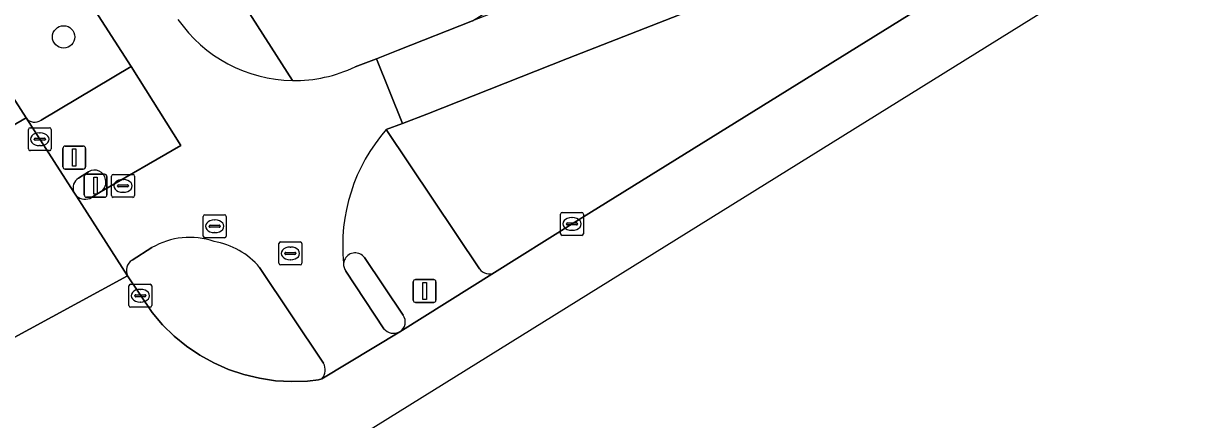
# Model space of a CAD drawing. Extents: x 159352 to 160617, y 385888 to 387323.
# Drawn here: x 160022.1 to 160072.8, y 386120 to 386137.3 of the extents above; entities that cross this region are included whole.
import ezdxf

# ---------------------------------------------------------------- set-up
doc = ezdxf.new("R2010")
doc.units = 0
for name, color, linetype in [('IMGEO_Berm_groen', 7, 'Continuous'), ('IMGEO_Boom', 7, 'Continuous'), ('IMGEO_Fietspad_gesloten', 7, 'Continuous'), ('IMGEO_Fietspad_open', 7, 'Continuous'), ('IMGEO_Kolk', 7, 'Continuous'), ('IMGEO_Rijbaan_lokaal_gesloten', 7, 'Continuous'), ('IMGEO_Rijbaan_regionaal_gesloten', 7, 'Continuous'), ('IMGEO_Rioolput', 7, 'Continuous'), ('IMGEO_Verkeerseiland_open', 7, 'Continuous'), ('IMGEO_Verkeersregelinstallatiepaal', 7, 'Continuous'), ('IMGEO_Voetpad_open', 7, 'Continuous')]:
    doc.layers.add(name, color=color, linetype=linetype)

msp = doc.modelspace()

# ---------------------------------------------------------------- linework, layer by layer
at = {"layer": 'IMGEO_Berm_groen'}
for points in [[(160042.68, 386126.386), (160046.058, 386128.51), (160064.508, 386139.98), (160081.645, 386150.538), (160096.502, 386159.782), (160103.887, 386164.356), (160111.454, 386169.036), (160120.159, 386174.467), (160171.867, 386206.529)], [(160009.366, 386162.498), (160005.112, 386159.79), (160005.811, 386158.866), (160006.407, 386157.594), (160008.462, 386154.489), (160016.021, 386142.855), (160016.708, 386141.806), (160022.253, 386133.14)], [(160022.91, 386133.038), (160026.835, 386135.382), (160009.366, 386162.498)], [(160058.236, 386141.065), (160055.112, 386139.529), (160053.358, 386138.692), (160051.966, 386138.114), (160045.863, 386135.725), (160039.732, 386133.301), (160038.67, 386132.893), (160037.96, 386132.628), (160042.027, 386126.547)]]:
    msp.add_lwpolyline(points, dxfattribs=at)
for centre, radius, start, end in [((160022.634, 386133.428), 0.478, 217.0988, 305.2516), ((160042.443, 386126.829), 0.502, 214.1296, 298.1698)]:
    msp.add_arc(centre, radius, start, end, dxfattribs=at)
at = {"layer": 'IMGEO_Boom'}
msp.add_circle((160023.892, 386136.671), 0.489, dxfattribs=at)
at = {"layer": 'IMGEO_Fietspad_gesloten'}
for points in [[(159996.337, 386187.943), (159981.17, 386212.254), (159979.099, 386215.818), (159976.641, 386214.468), (159981.966, 386205.582), (159991.911, 386189.593), (160000.845, 386175.724), (160009.366, 386162.498), (160026.835, 386135.382), (160029.004, 386131.938), (160025.522, 386129.928), (160025.111, 386129.66)], [(160037.96, 386132.628), (160038.67, 386132.893), (160037.538, 386135.715), (160036.604, 386135.362)], [(160024.452, 386129.722), (160026.681, 386126.241)], [(160026.876, 386126.934), (160027.738, 386127.476)], [(160032.436, 386126.612), (160035.228, 386122.429)], [(160037.856, 386123.937), (160036.197, 386126.448)], [(160035.155, 386121.755), (160038.549, 386123.805)]]:
    msp.add_lwpolyline(points, dxfattribs=at)
for centre, radius, start, end in [((160033.964, 386140.953), 6.184, 214.6637, 269.1365), ((160033.959, 386140.967), 6.198, 269.1846, 295.2597), ((160043.727, 386127.575), 7.668, 138.7802, 185.8645), ((160024.829, 386130.2), 0.609, 231.7093, 297.5413), ((160029.395, 386124.633), 3.291, 71.349, 120.2396), ((160029.851, 386124.405), 3.399, 40.4916, 79.8884), ((160027.177, 386126.475), 0.549, 123.2944, 205.274), ((160036.602, 386126.748), 0.504, 174.9712, 216.5233), ((160038.286, 386124.312), 0.571, 221.031, 297.4004), ((160034.658, 386122.15), 0.635, 321.5315, 26.1055)]:
    msp.add_arc(centre, radius, start, end, dxfattribs=at)
at = {"layer": 'IMGEO_Fietspad_open'}
msp.add_lwpolyline([(160056.828, 386143.76), (160053.799, 386142.268), (160052.071, 386141.461), (160050.388, 386140.751), (160049.066, 386140.248), (160041.718, 386137.377), (160038.483, 386136.088), (160037.538, 386135.715), (160038.67, 386132.893), (160039.732, 386133.301), (160045.863, 386135.725), (160051.966, 386138.114)], dxfattribs=at)
at = {"layer": 'IMGEO_Kolk'}
for p, q in [((160045.557, 386128.086), (160045.557, 386128.938)), ((160045.632, 386129.012), (160046.484, 386129.012)), ((160046.045, 386128.792), (160046.07, 386128.792)), ((160046.558, 386128.938), (160046.558, 386128.086)), ((160045.816, 386128.506), (160045.816, 386128.518)), ((160046.254, 386128.469), (160045.856, 386128.469)), ((160045.859, 386128.555), (160046.257, 386128.555)), ((160046.3, 386128.518), (160046.3, 386128.506)), ((160046.484, 386128.012), (160045.632, 386128.012)), ((160046.068, 386128.232), (160046.043, 386128.232)), ((160026.736, 386124.951), (160026.736, 386125.803)), ((160026.811, 386125.877), (160027.663, 386125.877)), ((160027.737, 386125.803), (160027.737, 386124.951)), ((160026.995, 386125.371), (160026.995, 386125.383)), ((160027.433, 386125.334), (160027.035, 386125.334)), ((160027.038, 386125.42), (160027.436, 386125.42)), ((160027.224, 386125.657), (160027.249, 386125.657)), ((160027.479, 386125.383), (160027.479, 386125.371)), ((160027.663, 386124.877), (160026.811, 386124.877)), ((160027.247, 386125.097), (160027.222, 386125.097))]:
    msp.add_line(p, q, dxfattribs=at)
for points in [[(160045.557, 386128.086), (160045.557, 386128.938)], [(160045.632, 386129.012), (160046.484, 386129.012)], [(160046.558, 386128.938), (160046.558, 386128.086)], [(160046.484, 386128.012), (160045.632, 386128.012)], [(160026.736, 386124.951), (160026.736, 386125.803)], [(160026.811, 386125.877), (160027.663, 386125.877)], [(160027.737, 386125.803), (160027.737, 386124.951)], [(160027.663, 386124.877), (160026.811, 386124.877)]]:
    msp.add_lwpolyline(points, dxfattribs=at)
for centre, radius, start, end in [((160045.634, 386128.936), 0.0765, 91.552, 178.448), ((160045.634, 386128.936), 0.0765, 91.552, 178.448), ((160046.482, 386128.936), 0.0765, 1.552, 88.448), ((160046.482, 386128.936), 0.0765, 1.552, 88.448), ((160045.856, 386128.515), 0.0403, 85.8775, 175.7526), ((160045.853, 386128.505), 0.0366, 178.938, 274.7102), ((160046.257, 386128.512), 0.043, 264.8664, 352.4533), ((160046.261, 386128.517), 0.0386, 1.7309, 96.639), ((160045.634, 386128.088), 0.0765, 181.552, 268.448), ((160045.634, 386128.088), 0.0765, 181.552, 268.448), ((160046.482, 386128.088), 0.0765, 271.552, 358.448), ((160046.482, 386128.088), 0.0765, 271.552, 358.448), ((160026.813, 386125.801), 0.0765, 91.552, 178.448), ((160026.813, 386125.801), 0.0765, 91.552, 178.448), ((160027.661, 386125.801), 0.0765, 1.552, 88.448), ((160027.661, 386125.801), 0.0765, 1.552, 88.448), ((160027.035, 386125.38), 0.0403, 85.8775, 175.7526), ((160027.032, 386125.37), 0.0366, 178.938, 274.7102), ((160027.436, 386125.377), 0.043, 264.8664, 352.4533), ((160027.44, 386125.382), 0.0386, 1.7309, 96.639), ((160026.813, 386124.953), 0.0765, 181.552, 268.448), ((160026.813, 386124.953), 0.0765, 181.552, 268.448), ((160027.661, 386124.953), 0.0765, 271.552, 358.448), ((160027.661, 386124.953), 0.0765, 271.552, 358.448)]:
    msp.add_arc(centre, radius, start, end, dxfattribs=at)
for centre, major_axis, ratio, start_param, end_param in [((160046.044, 386128.512), (-0.387, 0.002), 0.722429, 4.712389, 7.853982), ((160046.069, 386128.512), (-0.39, 0.002), 0.717154, 1.570796, 4.712389), ((160027.223, 386125.377), (-0.387, 0.002), 0.722429, 4.712389, 7.853982), ((160027.248, 386125.377), (-0.39, 0.002), 0.717154, 1.570796, 4.712389)]:
    msp.add_ellipse(centre, major_axis=major_axis, ratio=ratio, start_param=start_param, end_param=end_param, dxfattribs=at)
at = {"layer": 'IMGEO_Rijbaan_lokaal_gesloten'}
msp.add_lwpolyline([(160002.26, 386153.207), (160002.739, 386152.299), (160016.969, 386130.072), (160022.253, 386133.14), (160016.708, 386141.806), (160016.021, 386142.855), (160008.462, 386154.489), (160006.407, 386157.594), (160005.811, 386158.866), (160005.112, 386159.79), (159996.653, 386172.997)], dxfattribs=at)
msp.add_lwpolyline([(160021.249, 386123.295), (160026.681, 386126.241), (160024.452, 386129.722), (160024.335, 386129.904), (160022.253, 386133.14), (160016.969, 386130.072), (160019.04, 386126.781), (160019.151, 386126.606)], close=True, dxfattribs=at)
at = {"layer": 'IMGEO_Rijbaan_regionaal_gesloten'}
for points in [[(159680.589, 385901.515), (159678.374, 385900.403), (159677.09, 385899.832), (159676.054, 385899.376), (159674.34, 385898.621), (159673.604, 385898.41), (159672.377, 385898.152), (159671.133, 385898.005), (159669.88, 385897.969), (159668.841, 385898.033), (159672.265, 385892.74), (159701.42, 385910.447), (159730.336, 385928.01), (160003.316, 386098.383), (160029.667, 386114.83), (160338.731, 386306.963), (160519.651, 386421.283), (160554.007, 386449.857), (160584.37, 386476.501)], [(160081.645, 386150.538), (160064.508, 386139.98), (160046.058, 386128.51), (160042.68, 386126.386), (160038.549, 386123.805), (160035.155, 386121.755), (160035.007, 386121.704), (160034.522, 386121.652), (160033.821, 386121.63), (160033.122, 386121.671), (160032.429, 386121.774), (160031.748, 386121.938), (160031.085, 386122.163), (160030.444, 386122.446), (160029.831, 386122.785), (160029.251, 386123.177), (160028.708, 386123.62), (160028.207, 386124.11), (160027.752, 386124.642), (160026.681, 386126.241), (160021.249, 386123.295)]]:
    msp.add_lwpolyline(points, dxfattribs=at)
at = {"layer": 'IMGEO_Rioolput'}
for p, q in [((160022.353, 386131.782), (160022.353, 386132.634)), ((160022.428, 386132.708), (160023.28, 386132.708)), ((160022.841, 386132.488), (160022.866, 386132.488)), ((160023.354, 386132.634), (160023.354, 386131.782)), ((160022.612, 386132.202), (160022.612, 386132.214)), ((160023.05, 386132.165), (160022.652, 386132.165)), ((160022.655, 386132.251), (160023.053, 386132.251)), ((160022.864, 386131.928), (160022.839, 386131.928)), ((160023.096, 386132.214), (160023.096, 386132.202)), ((160023.28, 386131.708), (160022.428, 386131.708)), ((160025.982, 386129.746), (160025.982, 386130.598)), ((160026.057, 386130.672), (160026.909, 386130.672)), ((160026.47, 386130.452), (160026.495, 386130.452)), ((160026.983, 386130.598), (160026.983, 386129.746)), ((160026.241, 386130.166), (160026.241, 386130.178)), ((160026.679, 386130.129), (160026.281, 386130.129)), ((160026.284, 386130.215), (160026.682, 386130.215)), ((160026.493, 386129.892), (160026.468, 386129.892)), ((160026.725, 386130.178), (160026.725, 386130.166)), ((160026.909, 386129.672), (160026.057, 386129.672)), ((160029.978, 386127.984), (160029.978, 386128.836)), ((160030.053, 386128.91), (160030.905, 386128.91)), ((160030.979, 386128.836), (160030.979, 386127.984)), ((160030.237, 386128.404), (160030.237, 386128.416)), ((160030.675, 386128.367), (160030.277, 386128.367)), ((160030.28, 386128.453), (160030.678, 386128.453)), ((160030.466, 386128.69), (160030.491, 386128.69)), ((160030.721, 386128.416), (160030.721, 386128.404)), ((160030.905, 386127.91), (160030.053, 386127.91)), ((160030.489, 386128.13), (160030.464, 386128.13)), ((160033.278, 386126.798), (160033.278, 386127.65)), ((160033.353, 386127.724), (160034.205, 386127.724)), ((160033.537, 386127.218), (160033.537, 386127.23)), ((160033.58, 386127.267), (160033.978, 386127.267)), ((160033.766, 386127.504), (160033.791, 386127.504)), ((160034.021, 386127.23), (160034.021, 386127.218)), ((160034.279, 386127.65), (160034.279, 386126.798)), ((160034.205, 386126.724), (160033.353, 386126.724)), ((160033.975, 386127.181), (160033.577, 386127.181)), ((160033.789, 386126.944), (160033.764, 386126.944))]:
    msp.add_line(p, q, dxfattribs=at)
for points in [[(160022.353, 386131.782), (160022.353, 386132.634)], [(160022.428, 386132.708), (160023.28, 386132.708)], [(160023.354, 386132.634), (160023.354, 386131.782)], [(160023.28, 386131.708), (160022.428, 386131.708)], [(160025.982, 386129.746), (160025.982, 386130.598)], [(160026.057, 386130.672), (160026.909, 386130.672)], [(160026.983, 386130.598), (160026.983, 386129.746)], [(160026.909, 386129.672), (160026.057, 386129.672)], [(160029.978, 386127.984), (160029.978, 386128.836)], [(160030.053, 386128.91), (160030.905, 386128.91)], [(160030.979, 386128.836), (160030.979, 386127.984)], [(160030.905, 386127.91), (160030.053, 386127.91)], [(160033.278, 386126.798), (160033.278, 386127.65)], [(160033.353, 386127.724), (160034.205, 386127.724)], [(160034.279, 386127.65), (160034.279, 386126.798)], [(160034.205, 386126.724), (160033.353, 386126.724)]]:
    msp.add_lwpolyline(points, dxfattribs=at)
for centre, radius, start, end in [((160022.43, 386132.632), 0.0765, 91.552, 178.448), ((160022.43, 386132.632), 0.0765, 91.552, 178.448), ((160023.278, 386132.632), 0.0765, 1.552, 88.448), ((160023.278, 386132.632), 0.0765, 1.552, 88.448), ((160022.652, 386132.211), 0.0403, 85.8775, 175.7526), ((160022.649, 386132.201), 0.0366, 178.938, 274.7102), ((160023.053, 386132.208), 0.043, 264.8664, 352.4533), ((160023.057, 386132.213), 0.0386, 1.7309, 96.639), ((160022.43, 386131.784), 0.0765, 181.552, 268.448), ((160022.43, 386131.784), 0.0765, 181.552, 268.448), ((160023.278, 386131.784), 0.0765, 271.552, 358.448), ((160023.278, 386131.784), 0.0765, 271.552, 358.448), ((160026.059, 386130.596), 0.0765, 91.552, 178.448), ((160026.059, 386130.596), 0.0765, 91.552, 178.448), ((160026.907, 386130.596), 0.0765, 1.552, 88.448), ((160026.907, 386130.596), 0.0765, 1.552, 88.448), ((160026.281, 386130.175), 0.0403, 85.8775, 175.7526), ((160026.278, 386130.165), 0.0366, 178.938, 274.7102), ((160026.682, 386130.172), 0.043, 264.8664, 352.4533), ((160026.686, 386130.177), 0.0386, 1.7309, 96.639), ((160026.059, 386129.748), 0.0765, 181.552, 268.448), ((160026.059, 386129.748), 0.0765, 181.552, 268.448), ((160026.907, 386129.748), 0.0765, 271.552, 358.448), ((160026.907, 386129.748), 0.0765, 271.552, 358.448), ((160030.055, 386128.834), 0.0765, 91.552, 178.448), ((160030.055, 386128.834), 0.0765, 91.552, 178.448), ((160030.903, 386128.834), 0.0765, 1.552, 88.448), ((160030.903, 386128.834), 0.0765, 1.552, 88.448), ((160030.277, 386128.413), 0.0403, 85.8775, 175.7526), ((160030.274, 386128.403), 0.0366, 178.938, 274.7102), ((160030.678, 386128.41), 0.043, 264.8664, 352.4533), ((160030.682, 386128.415), 0.0386, 1.7309, 96.639), ((160030.055, 386127.986), 0.0765, 181.552, 268.448), ((160030.055, 386127.986), 0.0765, 181.552, 268.448), ((160030.903, 386127.986), 0.0765, 271.552, 358.448), ((160030.903, 386127.986), 0.0765, 271.552, 358.448), ((160033.355, 386127.648), 0.0765, 91.552, 178.448), ((160033.355, 386127.648), 0.0765, 91.552, 178.448), ((160033.577, 386127.227), 0.0403, 85.8775, 175.7526), ((160033.982, 386127.229), 0.0386, 1.7309, 96.639), ((160034.203, 386127.648), 0.0765, 1.552, 88.448), ((160034.203, 386127.648), 0.0765, 1.552, 88.448), ((160033.355, 386126.8), 0.0765, 181.552, 268.448), ((160033.355, 386126.8), 0.0765, 181.552, 268.448), ((160033.574, 386127.217), 0.0366, 178.938, 274.7102), ((160033.978, 386127.224), 0.043, 264.8664, 352.4533), ((160034.203, 386126.8), 0.0765, 271.552, 358.448), ((160034.203, 386126.8), 0.0765, 271.552, 358.448)]:
    msp.add_arc(centre, radius, start, end, dxfattribs=at)
for centre, major_axis, ratio, start_param, end_param in [((160022.84, 386132.208), (-0.387, 0.002), 0.722429, 4.712389, 7.853982), ((160022.865, 386132.208), (-0.39, 0.002), 0.717154, 1.570796, 4.712389), ((160026.469, 386130.172), (-0.387, 0.002), 0.722429, 4.712389, 7.853982), ((160026.494, 386130.172), (-0.39, 0.002), 0.717154, 1.570796, 4.712389), ((160030.465, 386128.41), (-0.387, 0.002), 0.722429, 4.712389, 7.853982), ((160030.49, 386128.41), (-0.39, 0.002), 0.717154, 1.570796, 4.712389), ((160033.765, 386127.224), (-0.387, 0.002), 0.722429, 4.712389, 7.853982), ((160033.79, 386127.224), (-0.39, 0.002), 0.717154, 1.570796, 4.712389)]:
    msp.add_ellipse(centre, major_axis=major_axis, ratio=ratio, start_param=start_param, end_param=end_param, dxfattribs=at)
at = {"layer": 'IMGEO_Verkeerseiland_open'}
for points in [[(160024.982, 386130.789), (160024.545, 386130.509)], [(160024.335, 386129.904), (160024.452, 386129.722)], [(160025.111, 386129.66), (160025.522, 386129.928)], [(160027.738, 386127.476), (160026.876, 386126.934)], [(160038.694, 386124.533), (160037.004, 386127.043)], [(160026.681, 386126.241), (160027.752, 386124.642), (160028.207, 386124.11), (160028.708, 386123.62), (160029.251, 386123.177), (160029.831, 386122.785), (160030.444, 386122.446), (160031.085, 386122.163), (160031.748, 386121.938), (160032.429, 386121.774), (160033.122, 386121.671), (160033.821, 386121.63), (160034.522, 386121.652), (160035.007, 386121.704), (160035.155, 386121.755)], [(160035.228, 386122.429), (160032.436, 386126.612)], [(160036.197, 386126.448), (160037.856, 386123.937)]]:
    msp.add_lwpolyline(points, dxfattribs=at)
for centre, radius, start, end in [((160025.24, 386130.377), 0.486, 9.1796, 122.1198), ((160024.786, 386130.086), 0.486, 119.6939, 202.0215), ((160025.238, 386130.335), 0.497, 304.8766, 13.9398), ((160024.829, 386130.2), 0.609, 231.7093, 297.5413), ((160029.395, 386124.633), 3.291, 71.349, 120.2396), ((160029.851, 386124.405), 3.399, 40.4916, 79.8884), ((160036.6, 386126.745), 0.502, 36.4559, 150.221), ((160027.177, 386126.475), 0.549, 123.2944, 205.274), ((160036.602, 386126.748), 0.504, 174.9712, 216.5233), ((160036.596, 386126.746), 0.498, 150.1453, 174.695), ((160038.276, 386124.238), 0.511, 302.2141, 35.2569), ((160038.286, 386124.312), 0.571, 221.031, 297.4004), ((160034.658, 386122.15), 0.635, 321.5315, 26.1055)]:
    msp.add_arc(centre, radius, start, end, dxfattribs=at)
at = {"layer": 'IMGEO_Verkeersregelinstallatiepaal'}
for p, q in [((160023.86, 386131.006), (160023.86, 386131.806)), ((160023.86, 386131.806), (160023.86, 386131.006)), ((160023.96, 386131.906), (160024.75, 386131.906)), ((160024.75, 386131.906), (160023.96, 386131.906)), ((160024.85, 386131.806), (160024.85, 386131.006)), ((160024.85, 386131.006), (160024.85, 386131.806)), ((160024.75, 386130.906), (160023.96, 386130.906)), ((160023.96, 386130.906), (160024.75, 386130.906)), ((160024.787, 386129.778), (160024.787, 386130.578)), ((160024.787, 386130.578), (160024.787, 386129.778)), ((160024.887, 386130.678), (160025.677, 386130.678)), ((160025.677, 386130.678), (160024.887, 386130.678)), ((160025.777, 386130.578), (160025.777, 386129.778)), ((160025.777, 386129.778), (160025.777, 386130.578)), ((160025.677, 386129.678), (160024.887, 386129.678)), ((160024.887, 386129.678), (160025.677, 386129.678)), ((160039.136, 386125.182), (160039.136, 386125.982)), ((160039.136, 386125.982), (160039.136, 386125.182)), ((160039.236, 386126.082), (160040.026, 386126.082)), ((160040.026, 386126.082), (160039.236, 386126.082)), ((160040.126, 386125.982), (160040.126, 386125.182)), ((160040.126, 386125.182), (160040.126, 386125.982)), ((160040.026, 386125.082), (160039.236, 386125.082)), ((160039.236, 386125.082), (160040.026, 386125.082))]:
    msp.add_line(p, q, dxfattribs=at)
for points in [[(160024.28, 386131.781), (160024.43, 386131.781), (160024.43, 386131.031), (160024.28, 386131.031), (160024.28, 386131.781)], [(160025.207, 386130.553), (160025.357, 386130.553), (160025.357, 386129.803), (160025.207, 386129.803), (160025.207, 386130.553)], [(160039.556, 386125.957), (160039.706, 386125.957), (160039.706, 386125.207), (160039.556, 386125.207), (160039.556, 386125.957)]]:
    msp.add_lwpolyline(points, dxfattribs=at)
for centre, start, end in [((160023.96, 386131.806), 90, 180), ((160023.96, 386131.806), 90, 180), ((160024.75, 386131.806), 0, 90), ((160024.75, 386131.806), 360, 90), ((160023.96, 386131.006), 180, 270), ((160023.96, 386131.006), 180, 270), ((160024.75, 386131.006), 270, 0), ((160024.75, 386131.006), 270, 0), ((160024.887, 386130.578), 90, 180), ((160024.887, 386130.578), 90, 180), ((160025.677, 386130.578), 0, 90), ((160025.677, 386130.578), 360, 90), ((160024.887, 386129.778), 180, 270), ((160024.887, 386129.778), 180, 270), ((160025.677, 386129.778), 270, 0), ((160025.677, 386129.778), 270, 0), ((160039.236, 386125.982), 90, 180), ((160039.236, 386125.982), 90, 180), ((160040.026, 386125.982), 0, 90), ((160040.026, 386125.982), 360, 90), ((160039.236, 386125.182), 180, 270), ((160039.236, 386125.182), 180, 270), ((160040.026, 386125.182), 270, 0), ((160040.026, 386125.182), 270, 0)]:
    msp.add_arc(centre, 0.1, start, end, dxfattribs=at)
at = {"layer": 'IMGEO_Voetpad_open'}
for points in [[(160033.871, 386134.77), (160031.646, 386138.245), (160007.564, 386175.508)], [(160036.604, 386135.362), (160037.538, 386135.715), (160038.483, 386136.088), (160041.718, 386137.377), (160050.908, 386143.09)], [(160031.646, 386138.245), (160033.871, 386134.77)], [(160025.522, 386129.928), (160029.004, 386131.938), (160026.835, 386135.382), (160022.91, 386133.038)], [(160022.253, 386133.14), (160024.335, 386129.904)], [(160042.027, 386126.547), (160037.96, 386132.628)], [(160024.545, 386130.509), (160024.982, 386130.789)], [(160037.004, 386127.043), (160038.694, 386124.533)], [(160038.549, 386123.805), (160042.68, 386126.386)]]:
    msp.add_lwpolyline(points, dxfattribs=at)
for centre, radius, start, end in [((160033.964, 386140.953), 6.184, 214.6637, 269.1365), ((160033.959, 386140.967), 6.198, 269.1846, 295.2597), ((160022.634, 386133.428), 0.478, 217.0988, 305.2516), ((160043.727, 386127.575), 7.668, 138.7802, 185.8645), ((160025.24, 386130.377), 0.486, 9.1796, 122.1198), ((160024.786, 386130.086), 0.486, 119.6939, 202.0215), ((160025.238, 386130.335), 0.497, 304.8766, 13.9398), ((160036.6, 386126.745), 0.502, 36.4559, 150.221), ((160036.596, 386126.746), 0.498, 150.1453, 174.695), ((160042.443, 386126.829), 0.502, 214.1296, 298.1698), ((160038.276, 386124.238), 0.511, 302.2141, 35.2569)]:
    msp.add_arc(centre, radius, start, end, dxfattribs=at)

doc.saveas('drawing.dxf')
